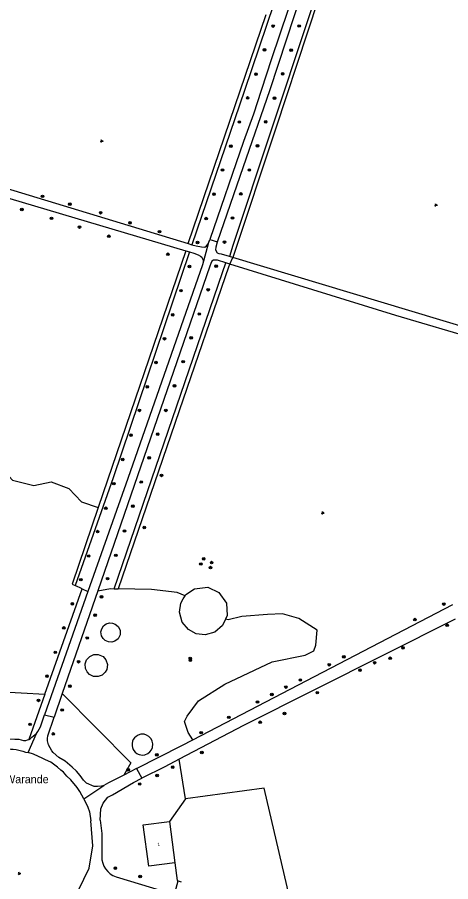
# Model space of a CAD drawing. Extents: x 128999 to 131010, y 395498 to 399007.
# Drawn here: x 130429.3 to 130564.7, y 397252.8 to 397522.8 of the extents above; entities that cross this region are included whole.
import ezdxf

# ---------------------------------------------------------------- set-up
doc = ezdxf.new("R2010")
doc.units = 0
for name, color, linetype in [('gg-anno-huisnummerreeks BGT', 7, 'Continuous'), ('gg-anno-openbare ruimte label', 7, 'Continuous'), ('gg-bbg-hoofdgebouw', 7, 'Continuous'), ('gg-knt-onverhard', 7, 'Continuous'), ('gg-knt-verharding', 7, 'Continuous'), ('gt-grn-groengrens', 7, 'Continuous'), ('gt-symb-boom', 7, 'Continuous'), ('gt-symb-groenvak', 7, 'Continuous')]:
    doc.layers.add(name, color=color, linetype=linetype)

# ---------------------------------------------------------------- blocks, each defined once
blk = doc.blocks.new('gt0-BOOM')
at = {"layer": 'gt-symb-boom'}
for radius in [0.4, 0.2]:
    blk.add_circle((0, 0), radius, dxfattribs=at)
blk = doc.blocks.new('gt0-GRVAK')
at = {"layer": 'gt-symb-groenvak'}
for p, q in [((-0.11, 0.19), (-0.23, 0.24)), ((-0.18, 0.15), (0.09, 0.15)), ((-0.09, 0.21), (-0.16, 0.32)), ((-0.05, 0.21), (-0.05, 0.39)), ((0, 0.21), (0.06, 0.32)), ((0.01, 0.19), (0.13, 0.24)), ((0.26, -0.05), (0.2, 0.06)), ((0.31, -0.05), (0.31, 0.13)), ((0.35, -0.05), (0.41, 0.06)), ((-0.24, -0.23), (-0.36, -0.18)), ((-0.32, -0.26), (-0.05, -0.26)), ((-0.23, -0.21), (-0.29, -0.1)), ((-0.18, -0.2), (-0.18, -0.02)), ((-0.14, -0.21), (-0.07, -0.1)), ((-0.12, -0.23), (0, -0.18)), ((0.24, -0.07), (0.12, -0.02)), ((0.17, -0.11), (0.44, -0.11)), ((0.37, -0.07), (0.49, -0.02))]:
    blk.add_line(p, q, dxfattribs=at)

msp = doc.modelspace()

# ---------------------------------------------------------------- linework, layer by layer
at = {"layer": 'gg-bbg-hoofdgebouw'}
msp.add_line((130476.85, 397271.59), (130478.49, 397258.68), dxfattribs=at)
msp.add_lwpolyline([(130478.49, 397258.68), (130470.33, 397257.64), (130468.64, 397270.53), (130476.85, 397271.59)], dxfattribs=at)
at = {"layer": 'gg-knt-onverhard'}
for p, q in [((130481.92, 397449.89), (130483.1, 397449.53)), ((130482.68, 397452.14), (130483.86, 397451.78)), ((130496.66, 397447.75), (130495.63, 397448.05)), ((130574, 397424.46), (130496.66, 397447.75)), ((130495.71, 397445.71), (130494.47, 397446.1)), ((130451.35, 397343.42), (130437.76, 397304.91)), ((130454.43, 397343.66), (130443.35, 397311.57)), ((130484.13, 397297.1), (130565.41, 397339.37)), ((130443.35, 397311.57), (130440.78, 397304.13))]:
    msp.add_line(p, q, dxfattribs=at)
for points in [[(130538.99, 397602.99), (130538.82, 397601.99), (130529.76, 397571.28), (130525.59, 397559.01), (130518.91, 397540.15), (130508.68, 397509.8), (130505.51, 397500), (130503.05, 397492.54), (130500, 397483.98), (130489.47, 397453.39)], [(130491.85, 397452.63), (130500, 397476.21), (130508.15, 397500), (130510.86, 397508.14), (130520.76, 397538.36), (130523.22, 397545.6), (130529.55, 397563.52), (130532.5, 397572.02), (130536.13, 397582.86), (130537.16, 397585.67), (130537.91, 397587.54)], [(130427.78, 397548.72), (130426.75, 397548.07), (130426.03, 397547.38), (130425.71, 397546.82), (130425.42, 397545.86), (130425.04, 397544.1), (130424.77, 397543.12), (130424.12, 397541.24), (130422.64, 397537.25), (130421.42, 397533.48), (130420.59, 397530.61), (130419.55, 397526.74), (130416.15, 397513.1), (130414.13, 397506.1), (130412.1, 397500), (130410.55, 397495.69), (130408.46, 397490.07), (130405, 397477.85), (130405.1, 397476.2), (130405.77, 397475.37), (130406.89, 397475.14), (130482.68, 397452.14)], [(130372.22, 397383.26), (130372.89, 397384.43), (130373.21, 397385.15), (130388.86, 397435.41), (130398.64, 397464.48), (130401.02, 397471.9), (130401.45, 397472.47), (130401.92, 397472.7), (130402.43, 397473.06), (130402.98, 397473.17), (130403.75, 397473.08), (130481.92, 397449.89)], [(130488.94, 397452.06), (130489.35, 397453.05), (130489.47, 397453.39)], [(130495.63, 397448.05), (130493.1, 397448.82), (130492.39, 397448.93), (130491.8, 397449.15), (130491.3, 397450.04), (130491.44, 397451.1), (130491.85, 397452.63)], [(130483.86, 397451.78), (130485.14, 397451.39), (130486.79, 397451.16), (130487.91, 397451.05), (130488.39, 397451.44), (130488.94, 397452.06)], [(130483.1, 397449.53), (130484.48, 397449.12), (130485.76, 397448.61), (130486.5, 397448.19), (130486.89, 397447.89), (130487.36, 397446.91), (130487.4, 397446.32), (130487.2, 397445.53)], [(130487.2, 397445.53), (130463.8, 397378.68), (130451.35, 397343.42)], [(130494.47, 397446.1), (130491.88, 397446.9), (130490.61, 397446.9), (130490.11, 397446.59), (130489.76, 397445.92), (130489.45, 397445.11), (130454.43, 397343.66)], [(130573.73, 397421.91), (130547.58, 397429.68), (130495.71, 397445.71)], [(130566.09, 397334.83), (130500, 397301.56), (130479.91, 397291)], [(130466.56, 397288.08), (130480.66, 397295.3), (130484.13, 397297.1)], [(130479.91, 397291), (130475.43, 397288.65), (130468.23, 397285.08)]]:
    msp.add_lwpolyline(points, dxfattribs=at)
at = {"layer": 'gg-knt-verharding'}
for p, q in [((130437.76, 397304.91), (130440.78, 397304.13)), ((130466.56, 397288.08), (130462.53, 397286.04)), ((130466.56, 397288.08), (130468.23, 397285.08))]:
    msp.add_line(p, q, dxfattribs=at)
for points in [[(130435.3, 397299.06), (130435.75, 397299.65), (130436.52, 397301.16), (130437.76, 397304.91)], [(130456.32, 397282.78), (130455.58, 397282.62), (130454.39, 397282.47), (130453.25, 397282.53), (130450.92, 397283.57), (130449.97, 397284.52), (130449.42, 397285.17), (130448.91, 397285.9), (130447.74, 397287.25), (130446.45, 397288.58), (130444.19, 397290.37), (130442.3, 397291.57), (130440.49, 397293.16), (130440.03, 397293.64), (130439.06, 397295.53), (130438.76, 397296.74), (130438.7, 397297.46), (130438.79, 397298.37), (130440.78, 397304.13)], [(130407.22, 397303.49), (130409.45, 397299.08), (130409.86, 397298.46), (130410.71, 397297.81), (130411.33, 397297.18), (130412.2, 397296.74), (130413.25, 397296.32), (130413.75, 397296.28), (130415.18, 397296.43), (130418.65, 397297.06), (130422.37, 397297.37), (130428.52, 397297.33), (130429.72, 397297.25), (130431.19, 397296.91), (130431.93, 397296.92), (130432.44, 397297.11), (130432.92, 397297.19)], [(130432.92, 397297.19), (130433.37, 397297.48), (130433.87, 397297.87), (130434.37, 397298.33), (130435.3, 397299.06)], [(130409.32, 397290.36), (130411.41, 397291.62), (130412.29, 397291.99), (130417.63, 397293.69), (130419.45, 397294.1), (130420.46, 397294.27), (130422.75, 397294.4), (130423.82, 397294.34), (130425.59, 397294.34), (130426.31, 397294.23), (130427.3, 397294.17), (130427.98, 397294.18), (130428.95, 397294.01), (130431.04, 397293.51), (130431.86, 397293.27), (130432.7, 397293.13)], [(130450.1, 397278.68), (130448.78, 397280.97), (130447.94, 397282.23), (130446.03, 397284.56), (130444.76, 397285.68), (130443.71, 397287.02), (130442.89, 397287.64), (130441.86, 397288.56), (130439.73, 397290.05), (130438.09, 397290.82), (130437.27, 397291.26), (130434.33, 397292.59), (130432.7, 397293.13)], [(130455.19, 397271.97), (130455.38, 397275.5), (130456.09, 397277.24), (130457.61, 397279.17), (130459.05, 397279.93), (130465.6, 397283.78), (130468.23, 397285.08)], [(130462.53, 397286.04), (130457.73, 397283.61), (130456.32, 397282.78)], [(130450.1, 397278.68), (130451.31, 397276.03), (130451.84, 397274.59), (130452.27, 397271.78)], [(130448.43, 397250.07), (130451.71, 397256.99), (130452.85, 397263.92), (130452.27, 397271.78)], [(130455.19, 397271.97), (130455.67, 397267.85), (130455.66, 397260.64)], [(130460.14, 397254.24), (130474.94, 397249.83), (130478.3, 397248.48)]]:
    msp.add_lwpolyline(points, dxfattribs=at)
msp.add_arc((130462.39, 397260.59), 6.73, 179.5367, 250.4474, dxfattribs=at)
at = {"layer": 'gt-grn-groengrens'}
for p, q in [((130482.68, 397452.14), (130507.05, 397523.68)), ((130489.47, 397453.39), (130491.85, 397452.63)), ((130481.92, 397449.89), (130454.59, 397369.65)), ((130488.94, 397452.06), (130487.2, 397445.53)), ((130495.71, 397445.71), (130496.66, 397447.75)), ((130449.54, 397344.3), (130447.38, 397345.28)), ((130437.92, 397311.39), (130449.54, 397344.3)), ((130449.54, 397344.3), (130451.35, 397343.42)), ((130459.57, 397344.25), (130460.82, 397344.23)), ((130407.01, 397313.09), (130437.92, 397311.39)), ((130437.92, 397311.39), (130432.92, 397297.19)), ((130432.7, 397293.13), (130435.3, 397299.06)), ((130481.86, 397278.61), (130479.91, 397291)), ((130450.1, 397278.68), (130456.32, 397282.78)), ((130481.86, 397278.61), (130476.85, 397271.59)), ((130478.3, 397248.48), (130479.51, 397253.02)), ((130479.51, 397253.02), (130480.46, 397252.7))]:
    msp.add_line(p, q, dxfattribs=at)
for points in [[(130534.76, 397601.91), (130500.25, 397500), (130483.86, 397451.78)], [(130544.69, 397596.39), (130544.2, 397594.82), (130496.67, 397451.53), (130495.63, 397448.05)], [(130545.31, 397595.14), (130537.71, 397572.07), (130529.82, 397548.23), (130510.03, 397488.19), (130496.66, 397447.75)], [(130483.1, 397449.53), (130459.22, 397378.93), (130447.38, 397345.28)], [(130459.57, 397344.25), (130493.41, 397443.09), (130494.47, 397446.1)], [(130495.71, 397445.71), (130495.41, 397445.05), (130479.91, 397399.89), (130469.55, 397369.8), (130460.82, 397344.23)], [(130374.64, 397379), (130387.21, 397383.59), (130389.43, 397388.43), (130395.09, 397389.24), (130401.39, 397388.32), (130407.95, 397388.41), (130411.88, 397390.51), (130417.98, 397389.82), (130422.47, 397383.94), (130427.77, 397378.17), (130434.46, 397376.56), (130439.87, 397377.71), (130445.4, 397375.64), (130449.32, 397371.4), (130454.59, 397369.65)], [(130454.59, 397369.65), (130446.44, 397345.72), (130447.38, 397345.28)], [(130481.69, 397342.09), (130481.92, 397342.44), (130484.65, 397344.29), (130488.78, 397344.73), (130492.27, 397343.16), (130494.6, 397339.83), (130494.88, 397335.9), (130494.34, 397334.74)], [(130454.43, 397343.66), (130458.44, 397344.39), (130459.57, 397344.25)], [(130481.69, 397342.09), (130479.24, 397343.15), (130471.2, 397344.01), (130460.82, 397344.23)], [(130494.34, 397334.74), (130493.43, 397332.81), (130491.03, 397330.72), (130487.94, 397329.92), (130485.13, 397330.24), (130482.76, 397331.6), (130480.84, 397333.89), (130479.95, 397336.94), (130480.36, 397339.83), (130481.08, 397341.16), (130481.69, 397342.09)], [(130484.13, 397297.1), (130482.63, 397299.41), (130481.5, 397302.82), (130482.35, 397304.46), (130485.93, 397309.3), (130494.11, 397314.52), (130508.88, 397321.46), (130519.22, 397323.5), (130521.97, 397324.93), (130522.59, 397326.67), (130522.96, 397331.38), (130517.26, 397334.97), (130512.19, 397336.46), (130507.48, 397336.21), (130499.43, 397335.59), (130495.22, 397334.6), (130494.34, 397334.74)], [(130455.41, 397330.77), (130455.68, 397331.8), (130456.26, 397332.65), (130457.1, 397333.28), (130458.11, 397333.6), (130459.03, 397333.55), (130459.88, 397333.26), (130460.8, 397332.44), (130461.38, 397331.36), (130461.41, 397329.93), (130460.75, 397328.64), (130459.77, 397327.92), (130458.87, 397327.58), (130457.76, 397327.66), (130456.71, 397328.13), (130456.07, 397328.74), (130455.6, 397329.61), (130455.41, 397330.77)], [(130450.48, 397320.78), (130450.91, 397322.04), (130451.94, 397323.16), (130453.17, 397323.73), (130454.55, 397323.73), (130456.07, 397323.1), (130456.98, 397322.1), (130457.47, 397320.63), (130457.27, 397319.09), (130456.72, 397318.17), (130455.78, 397317.28), (130454.6, 397316.85), (130453.06, 397316.91), (130451.88, 397317.51), (130451.08, 397318.37), (130450.59, 397319.34), (130450.48, 397320.78)], [(130443.35, 397311.57), (130464.72, 397289.88), (130462.53, 397286.04)], [(130465.13, 397295.23), (130465.23, 397294.69), (130465.48, 397294.09), (130465.67, 397293.77), (130466.12, 397293.23), (130466.63, 397292.83), (130467.01, 397292.63), (130467.34, 397292.49), (130467.87, 397292.37), (130468.37, 397292.33), (130469.16, 397292.42), (130470.12, 397292.84), (130470.68, 397293.29), (130471.17, 397293.92), (130471.51, 397294.7), (130471.62, 397295.85), (130471.44, 397296.65), (130471.06, 397297.43), (130470.39, 397298.14), (130469.7, 397298.55), (130468.88, 397298.8), (130467.84, 397298.8), (130467.02, 397298.54), (130466.39, 397298.15), (130465.9, 397297.7), (130465.53, 397297.17), (130465.29, 397296.63), (130465.13, 397295.95), (130465.13, 397295.23)], [(130515.78, 397241.8), (130506.38, 397281.94), (130481.86, 397278.61)], [(130478.49, 397258.68), (130479.2, 397253.12), (130479.51, 397253.02)]]:
    msp.add_lwpolyline(points, dxfattribs=at)

# ---------------------------------------------------------------- block references
at = {"layer": 'gt-symb-boom'}
for p in [(130509.2, 397520.08), (130517.34, 397520.1), (130506.54, 397512.65), (130514.84, 397512.58), (130503.88, 397505.07), (130512.19, 397505.16), (130501.26, 397497.63), (130509.66, 397497.54), (130498.66, 397490.12), (130506.9, 397490.15), (130496.01, 397482.58), (130504.35, 397482.65), (130493.41, 397475.12), (130501.8, 397475.12), (130437.17, 397466.88), (130490.75, 397467.58), (130499.15, 397467.64), (130445.7, 397464.43), (130430.68, 397462.79), (130455.33, 397461.76), (130439.97, 397460.02), (130464.5, 397458.63), (130488.29, 397459.93), (130496.53, 397460.11), (130448.73, 397457.29), (130473.7, 397455.85), (130457.89, 397454.42), (130485.62, 397452.48), (130494.02, 397452.6), (130476.35, 397448.79), (130483.06, 397444.95), (130491.42, 397445.05), (130480.43, 397437.43), (130488.92, 397437.71), (130477.84, 397429.86), (130486.15, 397430.12), (130475.27, 397422.4), (130483.6, 397422.67), (130472.61, 397414.95), (130481.1, 397415.22), (130469.9, 397407.38), (130478.4, 397407.67), (130467.44, 397400.01), (130475.68, 397400), (130464.81, 397392.26), (130473.15, 397392.6), (130462.22, 397384.68), (130470.48, 397385.17), (130474.36, 397379.7), (130459.45, 397377.13), (130468.02, 397377.64), (130456.95, 397369.43), (130465.37, 397370.1), (130468.96, 397363.44), (130454.39, 397362.14), (130462.78, 397362.31), (130451.59, 397354.53), (130460.09, 397354.73), (130487.53, 397353.63), (130490, 397352.46), (130486.64, 397352.02), (130489.63, 397350.89), (130449.13, 397347.12), (130457.5, 397347.43), (130455.59, 397341.75), (130446.49, 397339.55), (130562.57, 397339.49), (130453.59, 397336.03), (130553.53, 397334.65), (130443.82, 397332.04), (130563.6, 397332.88), (130451.14, 397328.89), (130549.81, 397325.81), (130441.16, 397324.43), (130483.33, 397322.54), (130531.32, 397323.01), (130545.79, 397322.56), (130448.43, 397321.48), (130483.36, 397321.96), (130526.76, 397320.54), (130540.94, 397321.17), (130536.36, 397318.83), (130438.55, 397316.97), (130517.73, 397315.78), (130445.73, 397313.84), (130513.22, 397313.56), (130523.03, 397311.82), (130435.91, 397309.4), (130504.32, 397308.89), (130508.81, 397311.25), (130443.28, 397306.39), (130495.4, 397304.11), (130512.75, 397305.31), (130433.27, 397301.93), (130505.16, 397302.57), (130440.53, 397298.93), (130486.75, 397299.32), (130486.92, 397293.12), (130472.9, 397292.39), (130463.93, 397287.72), (130477.83, 397288.54), (130472.96, 397285.95), (130467.52, 397283.29), (130459.92, 397256.98), (130467.68, 397254.38)]:
    msp.add_blockref('gt0-BOOM', p, dxfattribs=at)
at = {"layer": 'gt-symb-groenvak', "rotation": 7.352379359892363}
for p in [(130455.63, 397484.18), (130560.06, 397464.19), (130524.71, 397368), (130429.91, 397255.32)]:
    msp.add_blockref('gt0-GRVAK', p, dxfattribs=at)

# ---------------------------------------------------------------- texts
at = {"layer": 'gg-anno-huisnummerreeks BGT'}
msp.add_text('1', height=1, rotation=7.5, dxfattribs=at).set_placement((130473.15, 397263.89))
at = {"layer": 'gg-anno-openbare ruimte label'}
msp.add_text('Oude Warande', height=2.5, rotation=359.9, dxfattribs=at).set_placement((130416.39, 397283.55))

doc.saveas('drawing.dxf')
